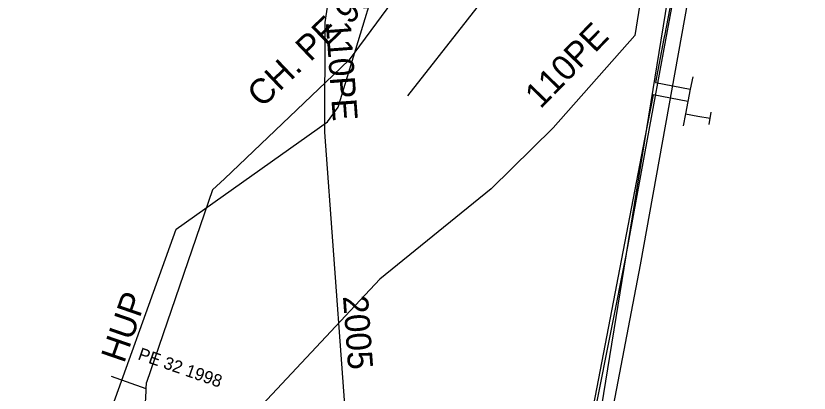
# Model space of a CAD drawing. Extents: x -746464 to -745690, y -1051581 to -1049993.
# Drawn here: x -746056.16 to -746024.4, y -1051009.02 to -1050993.91 of the extents above; entities that cross this region are included whole.
import ezdxf

# ---------------------------------------------------------------- set-up
doc = ezdxf.new("R2010")
doc.units = 0
for name, color, linetype in [('04_CETIN_neprovozovane', 7, 'Continuous'), ('04_CETIN_sdelovaci_podzem', 7, 'Continuous'), ('45_Eltodo_vedeni_NN_zemni', 7, 'Continuous'), ('48_Prazs_plynarenska_STL', 7, 'Continuous'), ('48_Prazs_plynarenska_STL_chranicka', 7, 'Continuous'), ('48_Prazs_plynarenska_STL_popisy', 7, 'Continuous'), ('51_PVaK_kanal_negravitacni_overena poloha', 7, 'Continuous'), ('51_PVaK_kanal_popisy', 7, 'Continuous'), ('51_PVaK_vodovod_overena poloha_rad', 7, 'Continuous'), ('51_PVaK_vodovod_popisy', 7, 'Continuous'), ('55_PREdi_NN', 7, 'Continuous'), ('55_PREdi_NN_pripojovaci_misto', 7, 'Continuous'), ('55_PREdi_stavby_popisy', 7, 'Continuous')]:
    doc.layers.add(name, color=color, linetype=linetype)

msp = doc.modelspace()

# ---------------------------------------------------------------- linework, layer by layer
at = {"layer": '04_CETIN_neprovozovane'}
msp.add_lwpolyline([(-746033.97, -1051018.17), (-746033.78, -1051017.62), (-746031.15, -1051003.88), (-746026.97, -1050980.66)], dxfattribs=at)
at = {"layer": '04_CETIN_sdelovaci_podzem'}
for points in [[(-746056.16, -1051025.14), (-746054.85, -1051023.17), (-746053.83, -1051017.37), (-746052.96, -1051011.4), (-746049.74, -1051002.45), (-746043.68, -1050998.15), (-746043.26, -1050997.57), (-746040.95, -1050989.97), (-746039.19, -1050986.41), (-746036.12, -1050983.18), (-746034.06, -1050981.2)], [(-746049.74, -1051002.45), (-746043.68, -1050998.15)]]:
    msp.add_lwpolyline(points, dxfattribs=at)
at = {"layer": '45_Eltodo_vedeni_NN_zemni'}
msp.add_lwpolyline([(-746032.505, -1050989.371), (-746032.518, -1050989.571), (-746029.507, -1050989.761), (-746033.533, -1051014.636), (-746038.438, -1051014.221)], dxfattribs=at)
at = {"layer": '48_Prazs_plynarenska_STL'}
for points in [[(-746021.49, -1050950.49), (-746022.26, -1050955.58), (-746022.48, -1050957.06), (-746022.52, -1050957.26), (-746023.81, -1050963.91), (-746023.83, -1050964.04), (-746024.31, -1050966.56), (-746024.6, -1050968.03), (-746025.59, -1050971.58), (-746027.15, -1050975.65), (-746032.68, -1050982.1), (-746034.11, -1050984.01), (-746035.33, -1050985.55), (-746037.65, -1050988.65), (-746042.82, -1050995.67), (-746043.45, -1050996.28), (-746047.81, -1051000.43), (-746048.28, -1051000.88), (-746050.93, -1051008.59)], [(-746054.623, -1051033.192), (-746054.568, -1051032.632), (-746054.56, -1051032.57), (-746054.56, -1051032.55), (-746054.42, -1051030.36), (-746054.42, -1051030.34), (-746054.273, -1051028.194), (-746054.244, -1051026.686), (-746052.944, -1051019.487), (-746052.822, -1051018.309), (-746050.953, -1051009.268), (-746050.938, -1051008.843), (-746050.93, -1051008.59)], [(-746050.938, -1051008.843), (-746052.328, -1051008.358)]]:
    msp.add_lwpolyline(points, dxfattribs=at)
at = {"layer": '48_Prazs_plynarenska_STL_chranicka'}
msp.add_lwpolyline([(-746047.809, -1051000.43), (-746043.449, -1050996.279)], dxfattribs=at)
at = {"layer": '51_PVaK_kanal_negravitacni_overena poloha'}
msp.add_lwpolyline([(-746031.24, -1050990.59), (-746030.95, -1050992), (-746031.38, -1050994.69), (-746034.65, -1050998.39), (-746037.13, -1051000.83), (-746041.58, -1051004.46), (-746047.47, -1051010.74), (-746049.23, -1051016.82), (-746050.353, -1051023.431)], dxfattribs=at)
at = {"layer": '51_PVaK_vodovod_overena poloha_rad'}
msp.add_lwpolyline([(-746042.47, -1051018.26), (-746042.71, -1051013.31), (-746043.79, -1050998.56), (-746043.77, -1050994.17), (-746042.9, -1050988.36), (-746041.33, -1050985.61), (-746039.52, -1050984.19), (-746034.42, -1050980.18), (-746028.53, -1050975.46), (-746027.01, -1050971.38), (-746025.55, -1050964.22), (-746024.55, -1050958.2), (-746023.44, -1050950.52), (-746022.79, -1050946.08), (-746021.84, -1050941.84), (-746017.31, -1050911.26), (-746016.6, -1050909.19), (-746015.98, -1050904.57), (-746013.48, -1050886.13), (-746010.51, -1050865.53)], dxfattribs=at)
at = {"layer": '55_PREdi_NN'}
for points in [[(-746029.221, -1050989.851), (-746029.798, -1050992.984), (-746030.146, -1050994.872), (-746030.876, -1050998.845), (-746031.74, -1051003.504), (-746033.533, -1051012.556), (-746034.422, -1051016.706), (-746033.363, -1051018.26), (-746030.431, -1051018.367), (-745978.926, -1051020.881), (-745968.352, -1051021.304), (-745956.326, -1051021.94), (-745951.022, -1051022.089), (-745932.338, -1051022.282)], [(-746029.649, -1050991.892), (-746029.8, -1050992.678), (-746030.176, -1050994.634), (-746030.211, -1050994.817)], [(-746030.211, -1050994.817), (-746030.55, -1050996.574), (-746029.154, -1050996.843)], [(-746029.059, -1050996.353), (-746029.154, -1050996.843), (-746029.248, -1050997.334), (-746029.343, -1050997.825), (-746029.438, -1050998.316)], [(-746029.248, -1050997.334), (-746030.644, -1050997.065), (-746030.987, -1050998.85)], [(-746029.343, -1050997.825), (-746028.852, -1050997.92)], [(-746030.987, -1050998.85), (-746034.422, -1051016.706), (-746033.363, -1051018.26), (-745995.737, -1051020.047), (-745994.563, -1051020.101), (-745994.518, -1051019.089)]]:
    msp.add_lwpolyline(points, dxfattribs=at)
at = {"layer": '55_PREdi_NN_pripojovaci_misto'}
for p, q in [((-746028.403, -1050998.253), (-746028.316, -1050997.761)), ((-746028.852, -1050997.92), (-746028.36, -1050998.007))]:
    msp.add_line(p, q, dxfattribs=at)
at = {"layer": '55_PREdi_stavby_popisy'}
msp.add_lwpolyline([(-746040.47, -1050997.106), (-746035.681, -1050991.006), (-746032.866, -1050987.476)], dxfattribs=at)

# ---------------------------------------------------------------- texts
at = {"layer": '48_Prazs_plynarenska_STL_popisy'}
for s, height, rotation, p in [('CH. PE 90 6', 1, 43.5933, (-746046.308, -1050997.62)), ('HUP', 1, 71, (-746051.828, -1051007.858)), ('PE 32 1998', 0.5, 340.7651, (-746051.307, -1051007.655))]:
    msp.add_text(s, height=height, rotation=rotation, dxfattribs=at).set_placement(p)
at = {"layer": '51_PVaK_kanal_popisy'}
msp.add_text('110PE', height=1, rotation=45.8341, dxfattribs=at).set_placement((-746035.153, -1050997.661))
at = {"layer": '51_PVaK_vodovod_popisy'}
for s, rotation, p in [('110PE', 274.188, (-746043.754, -1050994.142)), ('2005', 274.1878, (-746043.065, -1051005.141))]:
    msp.add_text(s, height=1, rotation=rotation, dxfattribs=at).set_placement(p)

doc.saveas('drawing.dxf')
